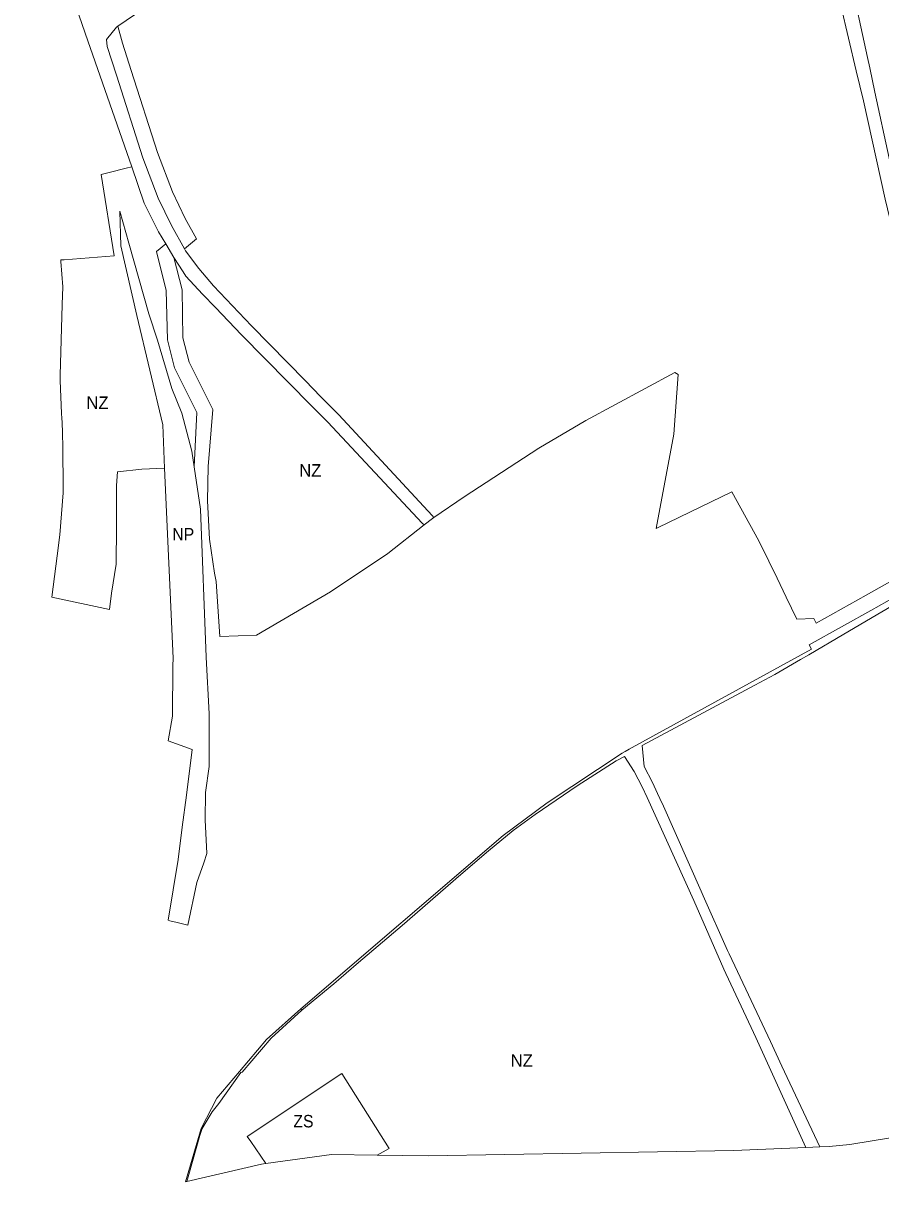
# Model space of a CAD drawing. Extents: x -650451 to -642268, y -1075216 to -1066610.
# Drawn here: x -649468 to -648639, y -1069198 to -1068079 of the extents above; entities that cross this region are included whole.
import ezdxf

# ---------------------------------------------------------------- set-up
doc = ezdxf.new("R2010")
doc.units = 0
doc.header["$LTSCALE"] = 4.8
for name, color, linetype, lineweight in [('15', 7, 'Continuous', 13), ('24', 7, 'Continuous', 13), ('41', 7, 'Continuous', 13), ('46', 7, 'Continuous', 13), ('48', 7, 'Continuous', 13)]:
    doc.layers.add(name, color=color, linetype=linetype, lineweight=lineweight)
doc.layers.add('62', color=7, linetype='Continuous')

msp = doc.modelspace()

# ---------------------------------------------------------------- linework, layer by layer
at = {"layer": '15'}
for points in [[(-648557.4, -1068599.9), (-648564.73, -1068604), (-648674.69, -1068668.8), (-648708.71, -1068688.85), (-648716.74, -1068693.46), (-648741.55, -1068707.69), (-648760.84, -1068718.03), (-648869.79, -1068776.47), (-648867.58, -1068796.62), (-648859.8, -1068812.06), (-648854.89, -1068822.63), (-648852.55, -1068827.68), (-648849.09, -1068835.12), (-648812.73, -1068917.03), (-648810.64, -1068921.71), (-648787.09, -1068974.36), (-648785.58, -1068977.74), (-648745.7, -1069062.33), (-648734.54, -1069086.13), (-648698.04, -1069163.983), (-648711.546, -1069164.545)], [(-648708.14, -1068679.23), (-648645.69, -1068644.27), (-648643.65, -1068643.13), (-648580.66, -1068607.64)], [(-649199.47, -1069030.73), (-649004.08, -1068863.3), (-648961.39, -1068831.77), (-648888.9, -1068783.8), (-648885.94, -1068782.12), (-648882.31, -1068780.07), (-648879.2, -1068778.3), (-648706.14, -1068683.36), (-648708.14, -1068679.23)], [(-648711.546, -1069164.545), (-648759.9, -1069058.37), (-648764.25, -1069048.81), (-648788.89, -1068996.52), (-648790.76, -1068992.26), (-648819.77, -1068926.23), (-648864.83, -1068826.73), (-648869.75, -1068816.27), (-648877.31, -1068801.52), (-648886.59, -1068786.97), (-648894.64, -1068791.12), (-648932.55, -1068815.43), (-648973.2, -1068842.87), (-648994.26, -1068858.51), (-649018.29, -1068878.25), (-649044.87, -1068900.96), (-649101.57, -1068950.24), (-649143.75, -1068986.04), (-649167.77, -1069006.42), (-649198.62, -1069032.08), (-649199.47, -1069030.73)], [(-649310.915, -1069197.791), (-649295.92, -1069146.18), (-649280.63, -1069116.87), (-649258.79, -1069091.17), (-649232.77, -1069060.44), (-649199.47, -1069030.73), (-649198.62, -1069032.08)], [(-649198.62, -1069032.08), (-649220.86, -1069052.39), (-649228.27, -1069059.17), (-649256.17, -1069091.73), (-649257.48, -1069092.31), (-649278.72, -1069122.09), (-649285.3, -1069130.07), (-649294.92, -1069146.36), (-649297.02, -1069153.17), (-649307.72, -1069190.58), (-649309.726, -1069197.515), (-649310.915, -1069197.791)]]:
    msp.add_lwpolyline(points, dxfattribs=at)
at = {"layer": '24'}
for points in [[(-648827.86, -1067465.86), (-649043.58, -1067537.95), (-649051.36, -1067541.81), (-649056.25, -1067548.45), (-649054.62, -1067560), (-649040.88, -1067579.35), (-649014.81, -1067616.11), (-648989.29, -1067652.07), (-648961.65, -1067698.67), (-648935.54, -1067742.7), (-648929.93, -1067752.22), (-648926.79, -1067763.65), (-648926.42, -1067773.69), (-648933.16, -1067786.77), (-648940.02, -1067793.41), (-648952.15, -1067802.08), (-649118.66, -1067906.86), (-649165.63, -1067937.14), (-649203.19, -1067963.4), (-649376.467, -1068081.552)], [(-649363.01, -1068217.61), (-649405.33, -1068095.73), (-649430.62, -1068023.16), (-649432.13, -1068018.42), (-649437.23, -1068006.17), (-649440.52, -1067998.08), (-649467.89, -1067945.1), (-649462.36, -1067941.37), (-649459.13, -1067939.2), (-649456.24, -1067937.25)], [(-649376.467, -1068081.552), (-649377.77, -1068082.44), (-649387.46, -1068094.51), (-649386.74, -1068101.31), (-649377.81, -1068129), (-649352.11, -1068208.65), (-649337.52, -1068247.59), (-649324.66, -1068274.3), (-649312.087, -1068296.653)], [(-649330.038, -1068291.976), (-649337.11, -1068280.32), (-649351.01, -1068252.7), (-649363.01, -1068217.61)], [(-649080.47, -1068563.38), (-649082.16, -1068561.57), (-649173.46, -1068464.16), (-649189.36, -1068448.3), (-649256.74, -1068379.76), (-649282.08, -1068353.37), (-649294.52, -1068340.55), (-649310.53, -1068323.01), (-649313.27, -1068318.76), (-649322.18, -1068304.93), (-649330.038, -1068291.976)], [(-649312.087, -1068296.653), (-649311.07, -1068298.46), (-649297.96, -1068315.78), (-649283.81, -1068332.52), (-649247.31, -1068370.93), (-649195.17, -1068424.32), (-649180.4, -1068439.45), (-649162.86, -1068456.86), (-649072.71, -1068554.37), (-649071.14, -1068556.07)], [(-649071.14, -1068556.07), (-649074.78, -1068558.92), (-649077.8, -1068561.29), (-649080.47, -1068563.38)]]:
    msp.add_lwpolyline(points, dxfattribs=at)
at = {"layer": '41'}
for points in [[(-649233.504, -1069180.181), (-649247.74, -1069158.71), (-649251.307, -1069154.155), (-649159.9, -1069093.23), (-649114.16, -1069165.46), (-649125.864, -1069172.018)], [(-649125.864, -1069172.018), (-649169.781, -1069171.432), (-649233.504, -1069180.181)]]:
    msp.add_lwpolyline(points, dxfattribs=at)
at = {"layer": '46'}
for points in [[(-649376.467, -1068081.552), (-649203.19, -1067963.4), (-649165.63, -1067937.14), (-649118.66, -1067906.86), (-648952.15, -1067802.08), (-648940.02, -1067793.41), (-648933.16, -1067786.77), (-648926.42, -1067773.69), (-648926.79, -1067763.65), (-648929.93, -1067752.22), (-648935.54, -1067742.7), (-648961.65, -1067698.67), (-648989.29, -1067652.07), (-649014.81, -1067616.11), (-649040.88, -1067579.35), (-649054.62, -1067560), (-649056.25, -1067548.45), (-649051.36, -1067541.81), (-649043.58, -1067537.95), (-648827.86, -1067465.86)], [(-648827.86, -1067465.86), (-648813.94, -1067506.27), (-648804.08, -1067534.88), (-648792.97, -1067537.86), (-648791.68, -1067543.78), (-648767.84, -1067652.98), (-648749.97, -1067741.49), (-648738.7, -1067792.04), (-648727.05, -1067844.33), (-648722.09, -1067863.84), (-648700.16, -1067963.42), (-648677.61, -1068061.74), (-648662.71, -1068124.76), (-648655.88, -1068153.63), (-648634.84, -1068248.76), (-648615.87, -1068327.3), (-648594.38, -1068425.02), (-648573.96, -1068518.34), (-648572.95, -1068522.97), (-648561.032, -1068578.982), (-648566.33, -1068582.22), (-648579.97, -1068587.39), (-648580.062, -1068590.087)], [(-648551.041, -1068573.16), (-648559.91, -1068532.62), (-648587.39, -1068405.82), (-648610.14, -1068304.32), (-648630.99, -1068209.19), (-648644.73, -1068145.27), (-648649.74, -1068121.95), (-648651.89, -1068111.95), (-648668.92, -1068032.96)], [(-649312.087, -1068296.653), (-649300.305, -1068287.002), (-649311.352, -1068267.362), (-649323.711, -1068241.693), (-649337.942, -1068203.713), (-649363.534, -1068124.395), (-649371.987, -1068098.185), (-649376.467, -1068081.552)], [(-649384.31, -1068644.92), (-649440.2, -1068633.05), (-649435.11, -1068593.13), (-649432.53, -1068572.93), (-649429.28, -1068532.46), (-649429.34, -1068526.04), (-649429.36, -1068524.58), (-649429.67, -1068491.32), (-649429.69, -1068490.13), (-649429.85, -1068472.81), (-649430.67, -1068458.93), (-649430.78, -1068456.99), (-649430.86, -1068455.71), (-649432.05, -1068423.95), (-649432.24, -1068418.8), (-649430.16, -1068350.69), (-649430.15, -1068350.54), (-649429.63, -1068333.38), (-649431.34, -1068308.76), (-649431.63, -1068307.45), (-649428.4, -1068307.19), (-649379.95, -1068303.41), (-649392.49, -1068224.79), (-649384.82, -1068222.92), (-649368.34, -1068218.91), (-649363.01, -1068217.61)], [(-649363.01, -1068217.61), (-649351.01, -1068252.7), (-649337.11, -1068280.32), (-649330.038, -1068291.976)], [(-649302.681, -1068507.363), (-649304.98, -1068492.09), (-649314.58, -1068455.39), (-649324.27, -1068431.72), (-649338.14, -1068384.79), (-649346.41, -1068359.49), (-649365.7, -1068291.06), (-649374.3, -1068260.42), (-649373.52, -1068293.71), (-649358.01, -1068360.91), (-649333.01, -1068466.58), (-649331.151, -1068508.557)], [(-649330.038, -1068291.976), (-649339.046, -1068299.359), (-649329.644, -1068336.779), (-649328.386, -1068384.468), (-649321.727, -1068411.472), (-649299.894, -1068454.728), (-649302.681, -1068507.363)], [(-649071.14, -1068556.07), (-649072.71, -1068554.37), (-649162.86, -1068456.86), (-649180.4, -1068439.45), (-649195.17, -1068424.32), (-649247.31, -1068370.93), (-649283.81, -1068332.52), (-649297.96, -1068315.78), (-649311.07, -1068298.46), (-649312.087, -1068296.653)], [(-649322.18, -1068304.93), (-649313.27, -1068318.76), (-649310.53, -1068323.01), (-649294.52, -1068340.55), (-649282.08, -1068353.37), (-649256.74, -1068379.76), (-649189.36, -1068448.3), (-649173.46, -1068464.16), (-649082.16, -1068561.57), (-649080.47, -1068563.38)], [(-649242.507, -1068669.925), (-649277.655, -1068670.983), (-649281.4, -1068618.05), (-649282.97, -1068610.04), (-649287.71, -1068577.14), (-649289.74, -1068540.2), (-649289.24, -1068506.8), (-649284.59, -1068451.76), (-649307.57, -1068406.23), (-649313.42, -1068382.51), (-649314.27, -1068336.41), (-649322.18, -1068304.93)], [(-648720.238, -1068654.205), (-648730.43, -1068633.13), (-648739.24, -1068614.89), (-648747.28, -1068598.26), (-648756.8, -1068578.56), (-648782.92, -1068531.34), (-648854.05, -1068565.86), (-648856.04, -1068566.82), (-648839.18, -1068475.59), (-648834.74, -1068417.99), (-648837.99, -1068416.04), (-648924.06, -1068462.42), (-648969.4, -1068489.32), (-649041.69, -1068536.24), (-649071.14, -1068556.07)], [(-649331.151, -1068508.557), (-649353.17, -1068509.48), (-649376.77, -1068511.96), (-649377.52, -1068525.1), (-649377.56, -1068564.89), (-649378.08, -1068601.24), (-649382.46, -1068629.34), (-649384.31, -1068644.92)], [(-649080.47, -1068563.38), (-649115.56, -1068590.88), (-649170.95, -1068628.07), (-649242.507, -1068669.925)], [(-648580.062, -1068590.087), (-648653.034, -1068631.191), (-648701.568, -1068658.36), (-648703.816, -1068653.711), (-648720.238, -1068654.205)], [(-648698.04, -1069163.983), (-648734.54, -1069086.13), (-648745.7, -1069062.33), (-648785.58, -1068977.74), (-648787.09, -1068974.36), (-648810.64, -1068921.71), (-648812.73, -1068917.03), (-648849.09, -1068835.12), (-648852.55, -1068827.68), (-648854.89, -1068822.63), (-648859.8, -1068812.06), (-648867.58, -1068796.62), (-648869.79, -1068776.47), (-648760.84, -1068718.03), (-648741.55, -1068707.69), (-648716.74, -1068693.46), (-648708.71, -1068688.85), (-648674.69, -1068668.8), (-648564.73, -1068604), (-648557.4, -1068599.9)], [(-649198.62, -1069032.08), (-649167.77, -1069006.42), (-649143.75, -1068986.04), (-649101.57, -1068950.24), (-649044.87, -1068900.96), (-649018.29, -1068878.25), (-648994.26, -1068858.51), (-648973.2, -1068842.87), (-648932.55, -1068815.43), (-648894.64, -1068791.12), (-648886.59, -1068786.97), (-648877.31, -1068801.52), (-648869.75, -1068816.27), (-648864.83, -1068826.73), (-648819.77, -1068926.23), (-648790.76, -1068992.26), (-648788.89, -1068996.52), (-648764.25, -1069048.81), (-648759.9, -1069058.37), (-648711.546, -1069164.545)], [(-649309.726, -1069197.515), (-649307.72, -1069190.58), (-649297.02, -1069153.17), (-649294.92, -1069146.36), (-649285.3, -1069130.07), (-649278.72, -1069122.09), (-649257.48, -1069092.31), (-649256.17, -1069091.73), (-649228.27, -1069059.17), (-649220.86, -1069052.39), (-649198.62, -1069032.08)], [(-648362.06, -1069084.664), (-648392.002, -1069097.554), (-648451.865, -1069119.456), (-648547.243, -1069141.81), (-648668.959, -1069161.838), (-648688.912, -1069163.603), (-648698.04, -1069163.983)], [(-649125.864, -1069172.018), (-649114.16, -1069165.46), (-649159.9, -1069093.23), (-649251.307, -1069154.155), (-649247.74, -1069158.71), (-649233.504, -1069180.181)], [(-648711.546, -1069164.545), (-648781.015, -1069167.44), (-649076.02, -1069172.683), (-649125.864, -1069172.018)], [(-649233.504, -1069180.181), (-649233.797, -1069180.221), (-649237.512, -1069180.731), (-649309.726, -1069197.515)]]:
    msp.add_lwpolyline(points, dxfattribs=at)
at = {"layer": '48'}
for points in [[(-649331.151, -1068508.557), (-649333.01, -1068466.58), (-649358.01, -1068360.91), (-649373.52, -1068293.71), (-649374.3, -1068260.42), (-649365.7, -1068291.06), (-649346.41, -1068359.49), (-649338.14, -1068384.79), (-649324.27, -1068431.72), (-649314.58, -1068455.39), (-649304.98, -1068492.09), (-649302.681, -1068507.363)], [(-649327.68, -1068945.23), (-649318.13, -1068886.42), (-649314.07, -1068855.33), (-649310.01, -1068824.2), (-649304.66, -1068780.33), (-649327.8, -1068771.82), (-649323.68, -1068748.06), (-649323.1, -1068699.28), (-649323.02, -1068692.1), (-649331.151, -1068508.557)], [(-649302.681, -1068507.363), (-649296.55, -1068548.09), (-649290.93, -1068690.93), (-649287.98, -1068745.74), (-649288.19, -1068786.39), (-649288.24, -1068796.6), (-649291.64, -1068821.88), (-649291.87, -1068848.02), (-649290.28, -1068880.82), (-649293.33, -1068889.65), (-649299.91, -1068908.66), (-649308.65, -1068950)], [(-649308.65, -1068950), (-649319.15, -1068947.37), (-649326.13, -1068945.72), (-649327.68, -1068945.23)]]:
    msp.add_lwpolyline(points, dxfattribs=at)

# ---------------------------------------------------------------- texts
at = {"layer": '62'}
for p in [(-649406.751, -1068451.293), (-649201.08, -1068516.612), (-648996.736, -1069086.596)]:
    msp.add_text('NZ', height=12, dxfattribs=at).set_placement(p)
at = {"layer": '62', "width": 0.95}
for s, p in [('NP', (-649323.758, -1068578.342)), ('ZS', (-649206.761, -1069145.205))]:
    msp.add_text(s, height=12, dxfattribs=at).set_placement(p)

doc.saveas('drawing.dxf')
